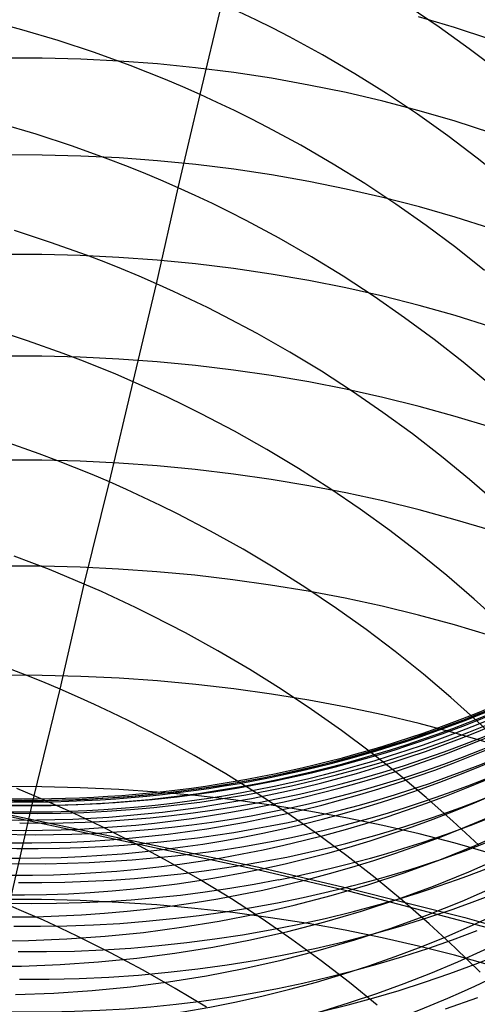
# Model space of a CAD drawing. Extents: x -383 to 1849, y -1185 to -529.
# Tile 391 of 656: x 250 to 256, y -945 to -932. Entities that reach past the tile are written whole.
import ezdxf

# ---------------------------------------------------------------- set-up
doc = ezdxf.new("R2010")
doc.units = 0
doc.layers.add('PREDEFINITO', color=7, linetype='CONTINUOUS')

msp = doc.modelspace()

# ---------------------------------------------------------------- linework, layer by layer
at = {"layer": 'PREDEFINITO'}
for p, q in [((252.457, -933.09, 515.313), (252.733, -931.933, 516.965)), ((255.508, -932.23, 519.178), (255.113, -931.964, 519.067)), ((250.177, -932.263, 515.096), (249.706, -932.136, 515.08)), ((253.17, -932.138, 517.035), (252.952, -932.034, 516.999)), ((255.705, -932.235, 635.096), (255.246, -932.099, 635.189)), ((253.385, -932.245, 517.074), (253.17, -932.138, 517.035)), ((253.599, -932.355, 517.115), (253.385, -932.245, 517.074)), ((255.894, -932.506, 519.296), (255.508, -932.23, 519.178)), ((256.158, -932.383, 634.994), (255.705, -932.235, 635.096)), ((250.644, -932.403, 515.12), (250.177, -932.263, 515.096)), ((254.02, -932.585, 517.203), (253.599, -932.355, 517.115)), ((251.106, -932.556, 515.154), (250.644, -932.403, 515.12)), ((256.27, -932.793, 519.422), (255.894, -932.506, 519.296)), ((250.439, -932.627, 637.25), (249.947, -932.626, 637.241)), ((250.931, -932.639, 637.251), (250.439, -932.627, 637.25)), ((251.563, -932.721, 515.198), (251.106, -932.556, 515.154)), ((254.433, -932.826, 517.3), (254.02, -932.585, 517.203)), ((251.422, -932.664, 637.242), (250.931, -932.639, 637.251)), ((251.912, -932.701, 637.223), (251.422, -932.664, 637.242)), ((251.789, -932.809, 515.223), (251.563, -932.721, 515.198)), ((252.399, -932.75, 637.195), (251.912, -932.701, 637.223)), ((252.885, -932.811, 637.157), (252.399, -932.75, 637.195)), ((252.013, -932.899, 515.251), (251.789, -932.809, 515.223)), ((253.367, -932.884, 637.11), (252.885, -932.811, 637.157)), ((253.846, -932.97, 637.053), (253.367, -932.884, 637.11)), ((254.837, -933.079, 517.405), (254.433, -932.826, 517.3)), ((252.236, -932.993, 515.281), (252.013, -932.899, 515.251)), ((252.457, -933.09, 515.313), (252.236, -932.993, 515.281)), ((254.321, -933.067, 636.986), (253.846, -932.97, 637.053)), ((252.176, -934.282, 513.686), (252.457, -933.09, 515.313)), ((252.676, -933.191, 515.348), (252.457, -933.09, 515.313)), ((254.791, -933.176, 636.91), (254.321, -933.067, 636.986)), ((255.233, -933.343, 517.519), (254.837, -933.079, 517.405)), ((252.894, -933.294, 515.385), (252.676, -933.191, 515.348)), ((255.256, -933.298, 636.824), (254.791, -933.176, 636.91)), ((253.109, -933.401, 515.425), (252.894, -933.294, 515.385)), ((255.619, -933.618, 517.641), (255.233, -933.343, 517.519)), ((255.715, -933.432, 636.728), (255.256, -933.298, 636.824)), ((250.361, -933.599, 513.489), (249.894, -933.46, 513.464)), ((253.323, -933.51, 515.467), (253.109, -933.401, 515.425)), ((253.744, -933.739, 515.558), (253.323, -933.51, 515.467)), ((256.168, -933.578, 636.623), (255.715, -933.432, 636.728)), ((250.824, -933.751, 513.524), (250.361, -933.599, 513.489)), ((255.996, -933.903, 517.771), (255.619, -933.618, 517.641)), ((251.281, -933.915, 513.568), (250.824, -933.751, 513.524)), ((254.157, -933.978, 515.658), (253.744, -933.739, 515.558)), ((250.44, -933.864, 638.876), (249.948, -933.862, 638.866)), ((250.932, -933.876, 638.876), (250.44, -933.864, 638.876)), ((251.423, -933.901, 638.867), (250.932, -933.876, 638.876)), ((251.507, -934.002, 513.594), (251.281, -933.915, 513.568)), ((251.912, -933.938, 638.847), (251.423, -933.901, 638.867)), ((251.731, -934.092, 513.622), (251.507, -934.002, 513.594)), ((252.4, -933.986, 638.818), (251.912, -933.938, 638.847)), ((252.886, -934.046, 638.779), (252.4, -933.986, 638.818)), ((254.562, -934.229, 515.766), (254.157, -933.978, 515.658)), ((256.364, -934.197, 517.909), (255.996, -933.903, 517.771)), ((251.954, -934.185, 513.653), (251.731, -934.092, 513.622)), ((253.368, -934.118, 638.73), (252.886, -934.046, 638.779)), ((253.847, -934.202, 638.672), (253.368, -934.118, 638.73)), ((252.176, -934.282, 513.686), (251.954, -934.185, 513.653)), ((254.322, -934.298, 638.603), (253.847, -934.202, 638.672)), ((254.958, -934.491, 515.884), (254.562, -934.229, 515.766)), ((251.898, -935.506, 512.086), (252.176, -934.282, 513.686)), ((252.395, -934.381, 513.722), (252.176, -934.282, 513.686)), ((252.613, -934.484, 513.76), (252.395, -934.381, 513.722)), ((254.792, -934.406, 638.525), (254.322, -934.298, 638.603)), ((252.829, -934.589, 513.801), (252.613, -934.484, 513.76)), ((255.257, -934.526, 638.437), (254.792, -934.406, 638.525)), ((255.345, -934.764, 516.009), (254.958, -934.491, 515.884)), ((253.043, -934.698, 513.844), (252.829, -934.589, 513.801)), ((255.716, -934.657, 638.339), (255.257, -934.526, 638.437)), ((253.465, -934.924, 513.937), (253.043, -934.698, 513.844)), ((255.723, -935.046, 516.143), (255.345, -934.764, 516.009)), ((256.17, -934.801, 638.231), (255.716, -934.657, 638.339)), ((250.546, -934.979, 511.919), (250.083, -934.827, 511.884)), ((251.003, -935.142, 511.965), (250.546, -934.979, 511.919)), ((253.878, -935.162, 514.039), (253.465, -934.924, 513.937)), ((250.434, -935.133, 640.476), (249.941, -935.132, 640.466)), ((250.926, -935.146, 640.476), (250.434, -935.133, 640.476)), ((251.417, -935.17, 640.466), (250.926, -935.146, 640.476)), ((251.229, -935.229, 511.991), (251.003, -935.142, 511.965)), ((256.091, -935.338, 516.285), (255.723, -935.046, 516.143)), ((251.454, -935.318, 512.02), (251.229, -935.229, 511.991)), ((251.907, -935.206, 640.446), (251.417, -935.17, 640.466)), ((252.396, -935.253, 640.416), (251.907, -935.206, 640.446)), ((252.881, -935.313, 640.376), (252.396, -935.253, 640.416)), ((254.284, -935.411, 514.151), (253.878, -935.162, 514.039)), ((251.677, -935.411, 512.052), (251.454, -935.318, 512.02)), ((253.364, -935.384, 640.327), (252.881, -935.313, 640.376)), ((253.844, -935.466, 640.267), (253.364, -935.384, 640.327)), ((251.603, -936.758, 510.51), (251.898, -935.506, 512.086)), ((251.898, -935.506, 512.086), (251.677, -935.411, 512.052)), ((252.118, -935.605, 512.122), (251.898, -935.506, 512.086)), ((254.319, -935.56, 640.196), (253.844, -935.466, 640.267)), ((254.681, -935.67, 514.271), (254.284, -935.411, 514.151)), ((252.335, -935.707, 512.161), (252.118, -935.605, 512.122)), ((254.79, -935.666, 640.116), (254.319, -935.56, 640.196)), ((252.551, -935.812, 512.203), (252.335, -935.707, 512.161)), ((255.068, -935.94, 514.4), (254.681, -935.67, 514.271)), ((255.255, -935.784, 640.026), (254.79, -935.666, 640.116)), ((252.765, -935.919, 512.247), (252.551, -935.812, 512.203)), ((255.715, -935.914, 639.925), (255.255, -935.784, 640.026)), ((253.187, -936.144, 512.342), (252.765, -935.919, 512.247)), ((255.446, -936.22, 514.538), (255.068, -935.94, 514.4)), ((256.168, -936.055, 639.814), (255.715, -935.914, 639.925)), ((250.249, -936.234, 510.34), (249.786, -936.083, 510.304)), ((253.601, -936.379, 512.447), (253.187, -936.144, 512.342)), ((250.706, -936.396, 510.386), (250.249, -936.234, 510.34)), ((255.815, -936.509, 514.683), (255.446, -936.22, 514.538)), ((250.933, -936.482, 510.413), (250.706, -936.396, 510.386)), ((254.007, -936.625, 512.562), (253.601, -936.379, 512.447)), ((250.433, -936.431, 642.052), (249.941, -936.43, 642.042)), ((250.926, -936.444, 642.052), (250.433, -936.431, 642.052)), ((251.417, -936.468, 642.042), (250.926, -936.444, 642.052)), ((251.158, -936.571, 510.443), (250.933, -936.482, 510.413)), ((251.907, -936.504, 642.021), (251.417, -936.468, 642.042)), ((252.396, -936.551, 641.99), (251.907, -936.504, 642.021)), ((256.174, -936.807, 514.837), (255.815, -936.509, 514.683)), ((251.381, -936.663, 510.475), (251.158, -936.571, 510.443)), ((252.881, -936.609, 641.949), (252.396, -936.551, 641.99)), ((253.364, -936.679, 641.898), (252.881, -936.609, 641.949)), ((254.404, -936.882, 512.685), (254.007, -936.625, 512.562)), ((251.297, -938.037, 508.957), (251.603, -936.758, 510.51)), ((251.603, -936.758, 510.51), (251.381, -936.663, 510.475)), ((251.822, -936.856, 510.547), (251.603, -936.758, 510.51)), ((253.844, -936.76, 641.837), (253.364, -936.679, 641.898)), ((254.319, -936.853, 641.765), (253.844, -936.76, 641.837)), ((252.04, -936.956, 510.587), (251.822, -936.856, 510.547)), ((254.79, -936.958, 641.682), (254.319, -936.853, 641.765)), ((254.791, -937.149, 512.817), (254.404, -936.882, 512.685)), ((252.257, -937.06, 510.629), (252.04, -936.956, 510.587)), ((255.255, -937.073, 641.59), (254.79, -936.958, 641.682)), ((252.471, -937.167, 510.675), (252.257, -937.06, 510.629)), ((255.17, -937.425, 512.958), (254.791, -937.149, 512.817)), ((255.715, -937.201, 641.487), (255.255, -937.073, 641.59)), ((252.894, -937.389, 510.772), (252.471, -937.167, 510.675)), ((256.169, -937.34, 641.373), (255.715, -937.201, 641.487)), ((253.308, -937.623, 510.88), (252.894, -937.389, 510.772)), ((250.401, -937.678, 508.83), (249.944, -937.516, 508.783)), ((255.539, -937.711, 513.107), (255.17, -937.425, 512.958)), ((253.714, -937.867, 510.997), (253.308, -937.623, 510.88)), ((250.433, -937.761, 643.604), (249.941, -937.76, 643.594)), ((250.627, -937.763, 508.858), (250.401, -937.678, 508.83)), ((250.925, -937.774, 643.603), (250.433, -937.761, 643.604)), ((250.852, -937.852, 508.888), (250.627, -937.763, 508.858)), ((251.417, -937.797, 643.592), (250.925, -937.774, 643.603)), ((255.898, -938.006, 513.264), (255.539, -937.711, 513.107)), ((251.076, -937.943, 508.921), (250.852, -937.852, 508.888)), ((251.907, -937.833, 643.571), (251.417, -937.797, 643.592)), ((252.395, -937.879, 643.54), (251.907, -937.833, 643.571)), ((252.881, -937.936, 643.497), (252.395, -937.879, 643.54)), ((254.112, -938.121, 511.123), (253.714, -937.867, 510.997)), ((250.976, -939.341, 507.431), (251.297, -938.037, 508.957)), ((251.297, -938.037, 508.957), (251.076, -937.943, 508.921)), ((251.517, -938.135, 508.995), (251.297, -938.037, 508.957)), ((253.364, -938.005, 643.445), (252.881, -937.936, 643.497)), ((253.843, -938.085, 643.382), (253.364, -938.005, 643.445)), ((256.246, -938.309, 513.429), (255.898, -938.006, 513.264)), ((251.735, -938.235, 509.036), (251.517, -938.135, 508.995)), ((254.318, -938.177, 643.308), (253.843, -938.085, 643.382)), ((254.5, -938.385, 511.258), (254.112, -938.121, 511.123)), ((251.951, -938.338, 509.08), (251.735, -938.235, 509.036)), ((254.789, -938.279, 643.224), (254.318, -938.177, 643.308)), ((255.254, -938.393, 643.129), (254.789, -938.279, 643.224)), ((252.166, -938.444, 509.126), (251.951, -938.338, 509.08)), ((254.879, -938.659, 511.402), (254.5, -938.385, 511.258)), ((255.714, -938.519, 643.023), (255.254, -938.393, 643.129)), ((252.589, -938.665, 509.226), (252.166, -938.444, 509.126)), ((256.167, -938.655, 642.907), (255.714, -938.519, 643.023)), ((253.004, -938.896, 509.336), (252.589, -938.665, 509.226)), ((255.249, -938.941, 511.555), (254.879, -938.659, 511.402)), ((253.41, -939.138, 509.456), (253.004, -938.896, 509.336)), ((250.306, -939.069, 507.33), (250.079, -938.984, 507.302)), ((255.609, -939.233, 511.716), (255.249, -938.941, 511.555)), ((250.431, -939.112, 645.135), (249.94, -939.111, 645.125)), ((250.531, -939.157, 507.361), (250.306, -939.069, 507.33)), ((250.923, -939.125, 645.134), (250.431, -939.112, 645.135)), ((250.754, -939.248, 507.395), (250.531, -939.157, 507.361)), ((251.413, -939.149, 645.123), (250.923, -939.125, 645.134)), ((251.903, -939.184, 645.101), (251.413, -939.149, 645.123)), ((253.808, -939.39, 509.586), (253.41, -939.138, 509.456)), ((250.976, -939.341, 507.431), (250.754, -939.248, 507.395)), ((252.39, -939.229, 645.068), (251.903, -939.184, 645.101)), ((252.875, -939.286, 645.025), (252.39, -939.229, 645.068)), ((253.357, -939.354, 644.97), (252.875, -939.286, 645.025)), ((255.958, -939.533, 511.886), (255.609, -939.233, 511.716)), ((250.669, -940.683, 505.936), (250.976, -939.341, 507.431)), ((251.196, -939.438, 507.47), (250.976, -939.341, 507.431)), ((253.836, -939.433, 644.905), (253.357, -939.354, 644.97)), ((254.197, -939.651, 509.724), (253.808, -939.39, 509.586)), ((251.414, -939.538, 507.512), (251.196, -939.438, 507.47)), ((251.631, -939.64, 507.557), (251.414, -939.538, 507.512)), ((254.31, -939.523, 644.83), (253.836, -939.433, 644.905)), ((254.78, -939.625, 644.743), (254.31, -939.523, 644.83)), ((256.296, -939.841, 512.063), (255.958, -939.533, 511.886)), ((251.845, -939.745, 507.604), (251.631, -939.64, 507.557)), ((254.577, -939.922, 509.872), (254.197, -939.651, 509.724)), ((255.245, -939.737, 644.646), (254.78, -939.625, 644.743)), ((252.269, -939.964, 507.707), (251.845, -939.745, 507.604)), ((255.704, -939.861, 644.537), (255.245, -939.737, 644.646)), ((254.947, -940.202, 510.029), (254.577, -939.922, 509.872)), ((256.157, -939.996, 644.418), (255.704, -939.861, 644.537)), ((252.684, -940.193, 507.819), (252.269, -939.964, 507.707)), ((253.092, -940.433, 507.942), (252.684, -940.193, 507.819)), ((255.308, -940.491, 510.194), (254.947, -940.202, 510.029)), ((250.223, -940.5, 505.864), (249.998, -940.413, 505.832)), ((253.49, -940.682, 508.074), (253.092, -940.433, 507.942)), ((250.44, -940.507, 646.628), (249.948, -940.505, 646.618)), ((250.447, -940.59, 505.899), (250.223, -940.5, 505.864)), ((250.931, -940.52, 646.627), (250.44, -940.507, 646.628)), ((251.422, -940.543, 646.615), (250.931, -940.52, 646.627)), ((251.912, -940.578, 646.592), (251.422, -940.543, 646.615)), ((255.658, -940.788, 510.367), (255.308, -940.491, 510.194)), ((250.335, -942.045, 504.464), (250.669, -940.683, 505.936)), ((250.669, -940.683, 505.936), (250.447, -940.59, 505.899)), ((250.889, -940.779, 505.976), (250.669, -940.683, 505.936)), ((252.4, -940.623, 646.558), (251.912, -940.578, 646.592)), ((252.885, -940.679, 646.514), (252.4, -940.623, 646.558)), ((253.367, -940.746, 646.458), (252.885, -940.679, 646.514)), ((253.88, -940.941, 508.216), (253.49, -940.682, 508.074)), ((251.107, -940.878, 506.019), (250.889, -940.779, 505.976)), ((253.846, -940.824, 646.392), (253.367, -940.746, 646.458)), ((255.997, -941.092, 510.549), (255.658, -940.788, 510.367)), ((251.324, -940.98, 506.065), (251.107, -940.878, 506.019)), ((254.321, -940.912, 646.314), (253.846, -940.824, 646.392)), ((254.791, -941.012, 646.226), (254.321, -940.912, 646.314)), ((251.539, -941.084, 506.113), (251.324, -940.98, 506.065)), ((254.261, -941.21, 508.367), (253.88, -940.941, 508.216)), ((255.256, -941.122, 646.126), (254.791, -941.012, 646.226)), ((251.963, -941.301, 506.218), (251.539, -941.084, 506.113)), ((255.716, -941.243, 646.016), (255.256, -941.122, 646.126)), ((256.326, -941.404, 510.739), (255.997, -941.092, 510.549)), ((252.379, -941.528, 506.334), (251.963, -941.301, 506.218)), ((254.632, -941.487, 508.528), (254.261, -941.21, 508.367)), ((256.169, -941.375, 645.894), (255.716, -941.243, 646.016)), ((252.786, -941.766, 506.459), (252.379, -941.528, 506.334)), ((254.994, -941.772, 508.697), (254.632, -941.487, 508.528)), ((253.186, -942.013, 506.595), (252.786, -941.766, 506.459)), ((255.345, -942.066, 508.874), (254.994, -941.772, 508.697)), ((248.348, -941.931, 578.281), (253.245, -942.966, 589.024)), ((250.434, -941.928, 648.097), (249.941, -941.926, 648.087)), ((250.926, -941.941, 648.096), (250.434, -941.928, 648.097)), ((251.417, -941.964, 648.084), (250.926, -941.941, 648.096)), ((248.348, -941.951, 578.334), (253.245, -942.999, 589.111)), ((250.015, -943.443, 503.024), (250.335, -942.045, 504.464)), ((250.335, -942.045, 504.464), (250.113, -941.952, 504.426)), ((250.555, -942.14, 504.505), (250.335, -942.045, 504.464)), ((251.907, -941.998, 648.06), (251.417, -941.964, 648.084)), ((252.396, -942.042, 648.026), (251.907, -941.998, 648.06)), ((252.881, -942.097, 647.98), (252.396, -942.042, 648.026)), ((253.576, -942.27, 506.74), (253.186, -942.013, 506.595)), ((255.685, -942.367, 509.06), (255.345, -942.066, 508.874)), ((250.774, -942.238, 504.549), (250.555, -942.14, 504.505)), ((253.364, -942.163, 647.924), (252.881, -942.097, 647.98)), ((253.843, -942.239, 647.856), (253.364, -942.163, 647.924)), ((250.991, -942.339, 504.596), (250.774, -942.238, 504.549)), ((253.957, -942.536, 506.895), (253.576, -942.27, 506.74)), ((254.319, -942.326, 647.777), (253.843, -942.239, 647.856)), ((251.206, -942.442, 504.645), (250.991, -942.339, 504.596)), ((251.63, -942.657, 504.752), (251.206, -942.442, 504.645)), ((254.789, -942.424, 647.686), (254.319, -942.326, 647.777)), ((255.255, -942.532, 647.585), (254.789, -942.424, 647.686)), ((256.015, -942.676, 509.254), (255.685, -942.367, 509.06)), ((249.88, -942.536, 583.938), (250.349, -942.541, 583.945)), ((250.349, -942.541, 583.945), (250.818, -942.533, 583.955)), ((254.329, -942.81, 507.059), (253.957, -942.536, 506.895)), ((255.714, -942.651, 647.472), (255.255, -942.532, 647.585)), ((255.971, -942.677, 558.933), (256.414, -942.48, 558.881)), ((252.047, -942.882, 504.87), (251.63, -942.657, 504.752)), ((255.52, -942.86, 558.981), (255.971, -942.677, 558.933)), ((256.168, -942.78, 647.348), (255.714, -942.651, 647.472)), ((251.589, -942.864, 586.83), (252.139, -942.811, 586.85)), ((254.691, -943.092, 507.232), (254.329, -942.81, 507.059)), ((255.888, -943.017, 557.467), (256.332, -942.821, 557.409)), ((249.932, -942.91, 586.793), (250.485, -942.914, 586.801)), ((250.485, -942.914, 586.801), (251.037, -942.898, 586.814)), ((251.037, -942.898, 586.814), (251.589, -942.864, 586.83)), ((252.455, -943.118, 504.998), (252.047, -942.882, 504.87)), ((255.063, -943.027, 559.028), (255.52, -942.86, 558.981)), ((251.62, -943.099, 588.252), (251.916, -943.072, 588.263)), ((251.916, -943.072, 588.263), (252.211, -943.04, 588.275)), ((252.211, -943.04, 588.275), (252.506, -943.003, 588.288)), ((252.506, -943.003, 588.288), (252.799, -942.96, 588.303)), ((253.245, -942.966, 589.024), (254.365, -943.227, 591.566)), ((253.245, -942.999, 589.111), (254.365, -943.262, 591.661)), ((254.6, -943.18, 559.072), (255.063, -943.027, 559.028)), ((255.437, -943.198, 557.521), (255.888, -943.017, 557.467)), ((250.135, -943.15, 588.216), (250.433, -943.15, 588.221)), ((250.433, -943.15, 588.221), (250.73, -943.146, 588.227)), ((250.73, -943.146, 588.227), (251.027, -943.135, 588.234)), ((251.027, -943.135, 588.234), (251.324, -943.12, 588.243)), ((251.324, -943.12, 588.243), (251.62, -943.099, 588.252)), ((252.856, -943.362, 505.137), (252.455, -943.118, 504.998)), ((252.835, -943.225, 589.73), (253.148, -943.173, 589.748)), ((253.148, -943.173, 589.748), (253.459, -943.115, 589.768)), ((254.132, -943.318, 559.113), (254.6, -943.18, 559.072)), ((255.043, -943.383, 507.414), (254.691, -943.092, 507.232)), ((254.98, -943.365, 557.573), (255.437, -943.198, 557.521)), ((255.802, -943.388, 556.008), (256.245, -943.194, 555.945)), ((251.89, -943.344, 589.686), (252.206, -943.311, 589.699)), ((252.206, -943.311, 589.699), (252.521, -943.271, 589.714)), ((252.521, -943.271, 589.714), (252.835, -943.225, 589.73)), ((253.659, -943.442, 559.152), (254.132, -943.318, 559.113)), ((253.774, -943.343, 591.222), (254.103, -943.268, 591.247)), ((254.365, -943.227, 591.566), (255.837, -943.599, 595.012)), ((254.365, -943.262, 591.661), (256.544, -943.836, 596.858)), ((250.431, -943.369, 649.544), (249.939, -943.367, 649.534)), ((249.986, -943.416, 589.636), (250.304, -943.42, 589.64)), ((250.236, -943.537, 503.065), (250.015, -943.443, 503.024)), ((250.304, -943.42, 589.64), (250.622, -943.417, 589.646)), ((250.922, -943.382, 649.542), (250.431, -943.369, 649.544)), ((250.622, -943.417, 589.646), (250.94, -943.408, 589.654)), ((251.413, -943.405, 649.53), (250.922, -943.382, 649.542)), ((250.94, -943.408, 589.654), (251.257, -943.393, 589.663)), ((251.257, -943.393, 589.663), (251.574, -943.372, 589.674)), ((251.902, -943.438, 649.506), (251.413, -943.405, 649.53)), ((251.574, -943.372, 589.674), (251.89, -943.344, 589.686)), ((252.39, -943.482, 649.47), (251.902, -943.438, 649.506)), ((253.247, -943.616, 505.285), (252.856, -943.362, 505.137)), ((253.111, -943.472, 591.177), (253.443, -943.411, 591.198)), ((253.182, -943.551, 559.188), (253.659, -943.442, 559.152)), ((253.443, -943.411, 591.198), (253.774, -943.343, 591.222)), ((254.399, -943.524, 592.702), (254.744, -943.431, 592.734)), ((254.517, -943.516, 557.622), (254.98, -943.365, 557.573)), ((255.384, -943.681, 507.605), (255.043, -943.383, 507.414)), ((255.352, -943.568, 556.068), (255.802, -943.388, 556.008)), ((250.455, -943.634, 503.11), (250.236, -943.537, 503.065)), ((252.106, -943.613, 591.122), (252.442, -943.573, 591.139)), ((252.875, -943.536, 649.424), (252.39, -943.482, 649.47)), ((252.442, -943.573, 591.139), (252.777, -943.526, 591.157)), ((252.701, -943.644, 559.222), (253.182, -943.551, 559.188)), ((252.777, -943.526, 591.157), (253.111, -943.472, 591.177)), ((253.357, -943.601, 649.365), (252.875, -943.536, 649.424)), ((254.049, -943.653, 557.668), (254.517, -943.516, 557.622)), ((254.052, -943.609, 592.672), (254.399, -943.524, 592.702)), ((254.895, -943.734, 556.125), (255.352, -943.568, 556.068)), ((250.672, -943.734, 503.157), (250.455, -943.634, 503.11)), ((250.755, -943.704, 591.075), (251.093, -943.692, 591.084)), ((251.093, -943.692, 591.084), (251.432, -943.673, 591.095)), ((251.432, -943.673, 591.095), (251.769, -943.647, 591.108)), ((251.769, -943.647, 591.108), (252.106, -943.613, 591.122)), ((252.218, -943.723, 559.253), (252.701, -943.644, 559.222)), ((253.629, -943.879, 505.444), (253.247, -943.616, 505.285)), ((253.351, -943.756, 592.618), (253.702, -943.686, 592.644)), ((253.836, -943.676, 649.296), (253.357, -943.601, 649.365)), ((253.576, -943.776, 557.711), (254.049, -943.653, 557.668)), ((253.702, -943.686, 592.644), (254.052, -943.609, 592.672)), ((254.31, -943.761, 649.215), (253.836, -943.676, 649.296)), ((255.016, -943.708, 594.19), (255.376, -943.596, 594.23)), ((255.714, -943.986, 507.803), (255.384, -943.681, 507.605)), ((255.837, -943.599, 595.012), (257.231, -943.996, 598.487)), ((250.077, -943.708, 591.063), (250.416, -943.71, 591.068)), ((250.416, -943.71, 591.068), (250.755, -943.704, 591.075)), ((250.887, -943.836, 503.207), (250.672, -943.734, 503.157)), ((251.243, -943.837, 559.307), (251.731, -943.788, 559.281)), ((251.731, -943.788, 559.281), (252.218, -943.723, 559.253)), ((252.643, -943.872, 592.573), (252.998, -943.818, 592.595)), ((252.998, -943.818, 592.595), (253.351, -943.756, 592.618)), ((253.098, -943.883, 557.752), (253.576, -943.776, 557.711)), ((254.288, -943.908, 594.117), (254.654, -943.812, 594.152)), ((254.78, -943.857, 649.123), (254.31, -943.761, 649.215)), ((254.433, -943.885, 556.179), (254.895, -943.734, 556.125)), ((254.654, -943.812, 594.152), (255.016, -943.708, 594.19)), ((249.77, -943.895, 559.368), (250.262, -943.89, 559.35)), ((250.262, -943.89, 559.35), (250.753, -943.871, 559.33)), ((250.753, -943.871, 559.33), (251.243, -943.837, 559.307)), ((251.312, -944.048, 503.316), (250.887, -943.836, 503.207)), ((251.929, -943.957, 592.537), (252.287, -943.919, 592.554)), ((252.287, -943.919, 592.554), (252.643, -943.872, 592.573)), ((252.617, -943.976, 557.789), (253.098, -943.883, 557.752)), ((254.002, -944.15, 505.611), (253.629, -943.879, 505.444)), ((253.92, -943.994, 594.084), (254.288, -943.908, 594.117)), ((253.965, -944.021, 556.23), (254.433, -943.885, 556.179)), ((255.245, -943.964, 649.019), (254.78, -943.857, 649.123)), ((250.134, -944.033, 592.484), (250.493, -944.034, 592.49)), ((250.493, -944.034, 592.49), (250.853, -944.027, 592.499)), ((250.853, -944.027, 592.499), (251.212, -944.011, 592.509)), ((251.212, -944.011, 592.509), (251.571, -943.988, 592.522)), ((251.729, -944.271, 503.436), (251.312, -944.048, 503.316)), ((251.571, -943.988, 592.522), (251.929, -943.957, 592.537)), ((251.647, -944.118, 557.856), (252.133, -944.054, 557.824)), ((252.133, -944.054, 557.824), (252.617, -943.976, 557.789)), ((253.177, -944.142, 594.027), (253.549, -944.072, 594.054)), ((253.493, -944.143, 556.278), (253.965, -944.021, 556.23)), ((253.549, -944.072, 594.054), (253.92, -943.994, 594.084)), ((255.705, -944.081, 648.903), (255.245, -943.964, 649.019)), ((256.033, -944.298, 508.01), (255.714, -943.986, 507.803)), ((250.176, -944.218, 557.934), (250.668, -944.2, 557.911)), ((250.668, -944.2, 557.911), (251.158, -944.166, 557.885)), ((251.158, -944.166, 557.885), (251.647, -944.118, 557.856)), ((252.426, -944.255, 593.979), (252.802, -944.203, 594.002)), ((252.802, -944.203, 594.002), (253.177, -944.142, 594.027)), ((253.016, -944.25, 556.323), (253.493, -944.143, 556.278)), ((254.365, -944.43, 505.788), (254.002, -944.15, 505.611)), ((256.158, -944.208, 648.776), (255.705, -944.081, 648.903)), ((249.685, -944.222, 557.954), (250.176, -944.218, 557.934)), ((251.67, -944.333, 593.943), (252.049, -944.298, 593.96)), ((252.138, -944.503, 503.566), (251.729, -944.271, 503.436)), ((252.049, -944.298, 593.96), (252.426, -944.255, 593.979)), ((252.536, -944.342, 556.365), (253.016, -944.25, 556.323)), ((250.149, -944.385, 593.9), (250.53, -944.385, 593.907)), ((250.53, -944.385, 593.907), (250.91, -944.377, 593.916)), ((250.91, -944.377, 593.916), (251.29, -944.359, 593.928)), ((251.29, -944.359, 593.928), (251.67, -944.333, 593.943)), ((251.566, -944.483, 556.439), (252.052, -944.42, 556.404)), ((252.052, -944.42, 556.404), (252.536, -944.342, 556.365)), ((254.718, -944.717, 505.974), (254.365, -944.43, 505.788)), ((250.098, -944.582, 556.526), (250.588, -944.564, 556.5)), ((250.588, -944.564, 556.5), (251.078, -944.531, 556.471)), ((251.078, -944.531, 556.471), (251.566, -944.483, 556.439)), ((252.539, -944.745, 503.707), (252.138, -944.503, 503.566)), ((255.592, -944.763, 598.498), (256.004, -944.619, 598.558))]:
    msp.add_line(p, q, dxfattribs=at)
at = {"layer": 'PREDEFINITO', "extrusion": (0.001264, 0.042708, 0.999087)}
msp.add_arc((-277.547, 943.107, 528.956), 14.997, 125.1953, 297.2997, dxfattribs=at)
at = {"layer": 'PREDEFINITO', "extrusion": (-0.016803, -0.114563, 0.993274)}
msp.add_arc((382.201, -807.889, 680.821), 14.942, 95.8433, 275.2787, dxfattribs=at)
at = {"layer": 'PREDEFINITO', "extrusion": (0.015277, 0.101694, 0.994698)}
msp.add_arc((-385.166, 933.846, 470.02), 14.997, 132.055, 314.6366, dxfattribs=at)
at = {"layer": 'PREDEFINITO', "extrusion": (-0.016824, -0.171811, 0.984986)}
msp.add_arc((339.532, -784.171, 734.347), 14.961, 82.6511, 280.1, dxfattribs=at)
at = {"layer": 'PREDEFINITO', "extrusion": (-0.016833, -0.307513, 0.951395)}
msp.add_arc((300.803, -686.223, 852.689), 14.979, 55.839, 295.273, dxfattribs=at)
at = {"layer": 'PREDEFINITO', "extrusion": (-0.016807, -0.326121, 0.945179)}
msp.add_arc((297.901, -670.226, 868.028), 14.974, 51.6841, 297.6499, dxfattribs=at)
at = {"layer": 'PREDEFINITO', "extrusion": (0.060851, 0.293849, 0.953913)}
msp.add_arc((-433.013, 986.457, 262.706), 14.953, 35.4127, 135.0622, dxfattribs=at)
at = {"layer": 'PREDEFINITO', "extrusion": (0.056405, 0.275053, 0.959773)}
msp.add_arc((-431.37, 981.639, 284.066), 14.976, 41.4004, 134.8305, dxfattribs=at)
at = {"layer": 'PREDEFINITO', "extrusion": (0.051905, 0.256186, 0.965233)}
msp.add_arc((-429.35, 976.602, 305.257), 14.987, 44.7978, 134.6351, dxfattribs=at)
at = {"layer": 'PREDEFINITO', "extrusion": (0.047406, 0.237251, 0.970291)}
msp.add_arc((-427.058, 971.315, 326.289), 14.975, 48.0894, 134.482, dxfattribs=at)
at = {"layer": 'PREDEFINITO', "extrusion": (-0.008129, 0.002595, 0.999964)}
msp.add_arc((254.889, -928.159, 567.795), 15.487, 252.3569, 302.3452, dxfattribs=at)
at = {"layer": 'PREDEFINITO', "extrusion": (-0.012749, -0.015828, 0.999793)}
msp.add_arc((776.168, -552.885, 585.364), 15.487, 293.6472, 341.1921, dxfattribs=at)
at = {"layer": 'PREDEFINITO', "extrusion": (-0.015868, -0.020791, 0.999658)}
msp.add_arc((761.148, -569.526, 590.847), 15.455, 294.5706, 339.7624, dxfattribs=at)
at = {"layer": 'PREDEFINITO', "extrusion": (-0.016865, -0.045038, 0.998843)}
msp.add_arc((559.353, -751.395, 614.338), 15.412, 280.1312, 322.9868, dxfattribs=at)
at = {"layer": 'PREDEFINITO', "extrusion": (-0.016919, -0.074561, 0.997073)}
msp.add_arc((449.157, -801.641, 642.376), 15.377, 274.7778, 315.2532, dxfattribs=at)
at = {"layer": 'PREDEFINITO', "extrusion": (-0.016868, -0.096542, 0.995186)}
msp.add_arc((406.102, -808.874, 663.41), 15.327, 274.2942, 312.4182, dxfattribs=at)
at = {"layer": 'PREDEFINITO', "extrusion": (-0.003394, 0.02308, 0.999728)}
msp.add_arc((-112.727, 966.404, 548.104), 15.445, 61.511, 114.0533, dxfattribs=at)
at = {"layer": 'PREDEFINITO', "extrusion": (-0.01681, -0.11456, 0.993274)}
msp.add_arc((382.267, -807.553, 680.816), 15.254, 275.1229, 310.9249, dxfattribs=at)
at = {"layer": 'PREDEFINITO', "extrusion": (0.001258, 0.042705, 0.999087)}
msp.add_arc((-277.388, 942.612, 528.958), 15.446, 69.0631, 124.0824, dxfattribs=at)
at = {"layer": 'PREDEFINITO', "extrusion": (-0.01682, -0.131845, 0.991128)}
msp.add_arc((365.686, -802.636, 697.348), 15.187, 276.4759, 309.8956, dxfattribs=at)
at = {"layer": 'PREDEFINITO', "extrusion": (0.005931, 0.062299, 0.99804)}
msp.add_arc((-336.916, 932.923, 509.613), 15.43, 70.3091, 127.8305, dxfattribs=at)
at = {"layer": 'PREDEFINITO', "extrusion": (0.02914, 0.160272, 0.986643)}
msp.add_arc((-412.037, 948.284, 409.345), 15.161, 61.5269, 133.0744, dxfattribs=at)
at = {"layer": 'PREDEFINITO', "extrusion": (0.01061, 0.082056, 0.996571)}
msp.add_arc((-367.01, 931.313, 489.877), 15.376, 69.6506, 129.8301, dxfattribs=at)
at = {"layer": 'PREDEFINITO', "extrusion": (-0.016783, -0.150942, 0.9884)}
msp.add_arc((351.348, -794.855, 715.239), 15.102, 277.9494, 309.0265, dxfattribs=at)
at = {"layer": 'PREDEFINITO', "extrusion": (-0.016803, -0.171785, 0.984991)}
msp.add_arc((339.554, -784.157, 734.331), 15.009, 279.599, 308.3295, dxfattribs=at)
at = {"layer": 'PREDEFINITO', "extrusion": (0.024551, 0.140817, 0.989731)}
msp.add_arc((-405.729, 942.61, 429.74), 15.224, 64.3332, 132.555, dxfattribs=at)
at = {"layer": 'PREDEFINITO', "extrusion": (0.015233, 0.101683, 0.9947)}
msp.add_arc((-384.781, 933.574, 470.02), 15.328, 68.2203, 131.0463, dxfattribs=at)
at = {"layer": 'PREDEFINITO', "extrusion": (0.019903, 0.121206, 0.992428)}
msp.add_arc((-397.117, 937.476, 450.044), 15.29, 66.4415, 131.8913, dxfattribs=at)
at = {"layer": 'PREDEFINITO', "extrusion": (-0.016819, -0.192673, 0.981119)}
msp.add_arc((330.232, -771.871, 753.183), 14.915, 281.3681, 307.7381, dxfattribs=at)
at = {"layer": 'PREDEFINITO', "extrusion": (-0.016867, -0.212774, 0.976956)}
msp.add_arc((323.113, -758.886, 771.119), 14.778, 283.347, 307.3782, dxfattribs=at)
at = {"layer": 'PREDEFINITO', "extrusion": (-0.016781, -0.23252, 0.972447)}
msp.add_arc((316.779, -745.375, 788.558), 14.674, 285.449, 307.036, dxfattribs=at)
at = {"layer": 'PREDEFINITO', "extrusion": (-0.016809, -0.251588, 0.967688)}
msp.add_arc((312.024, -731.414, 805.187), 14.55, 287.5736, 306.735, dxfattribs=at)
at = {"layer": 'PREDEFINITO', "extrusion": (-0.016816, -0.27033, 0.962621)}
msp.add_arc((307.946, -717.108, 821.332), 14.391, 289.8283, 306.5579, dxfattribs=at)
at = {"layer": 'PREDEFINITO', "extrusion": (-0.016817, -0.288944, 0.957198)}
msp.add_arc((304.398, -702.291, 837.148), 14.25, 292.1507, 306.3766, dxfattribs=at)

doc.saveas('drawing.dxf')
